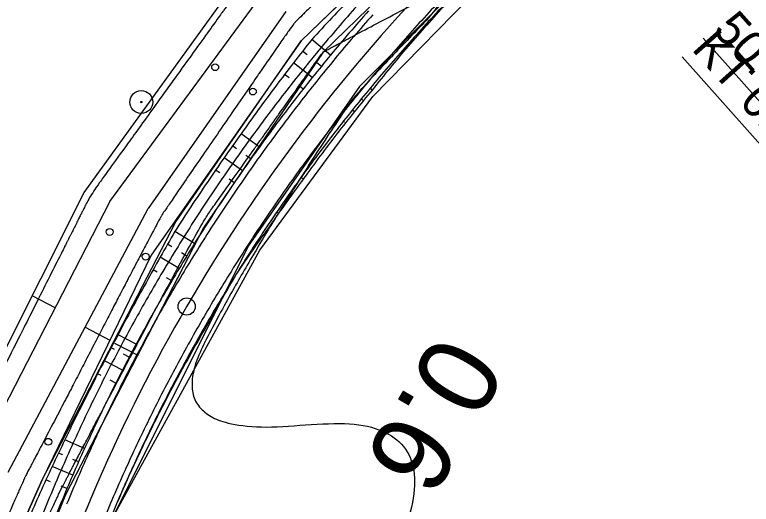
# Model space of a CAD drawing. Extents: x -495905 to -478420, y -1113297 to -1107716.
# Drawn here: x -480197.6 to -480133.3, y -1112553.6 to -1112510.9 of the extents above; entities that cross this region are included whole.
import ezdxf

# ---------------------------------------------------------------- set-up
doc = ezdxf.new("R2010")
doc.units = 0
for name, color, linetype in [('2D_VRSTEVNICE', 7, 'Continuous'), ('C14_HATCH_SLOPE_L', 7, 'Continuous'), ('C14_HATCH_SLOPE_R', 7, 'Continuous'), ('C14_HECTOMETRY', 7, 'Continuous'), ('C14_HLBODY', 7, 'Continuous'), ('C14_HRANA_TELESO', 7, 'Continuous'), ('C14_KORUNA', 7, 'Continuous'), ('C14_OSA', 7, 'Continuous'), ('C14_PRIKOP', 7, 'Continuous'), ('C14_STANICENI', 7, 'Continuous'), ('C14_VOZOVKA', 7, 'Continuous'), ('C14_ZPEVKRAJ', 7, 'Continuous'), ('VODNÍ PLOCHY', 7, 'Continuous'), ('zamereni', 7, 'Continuous')]:
    doc.layers.add(name, color=color, linetype=linetype)

msp = doc.modelspace()

# ---------------------------------------------------------------- linework, layer by layer
at = {"layer": '2D_VRSTEVNICE'}
for points in [[(-480149.139, -1112478.485), (-480149.246, -1112479.816), (-480153.764, -1112484.364), (-480160.775, -1112491.558), (-480166.394, -1112496.936), (-480176.922, -1112507.12), (-480178.231, -1112508.931), (-480188.971, -1112523.836), (-480190.975, -1112526.609), (-480191.658, -1112527.948), (-480199.43, -1112543.404), (-480201.053, -1112546.582), (-480201.715, -1112547.879), (-480202.097, -1112548.723), (-480202.816, -1112550.313), (-480211.076, -1112567.651), (-480212.756, -1112571.354), (-480218.7, -1112583.762), (-480219.272, -1112585.021), (-480222.414, -1112591.556)], [(-480156.02, -1112494.792), (-480156.194, -1112494.961), (-480166.336, -1112504.807), (-480173.105, -1112511.528), (-480173.35, -1112511.772), (-480179.635, -1112520.868), (-480184.788, -1112528.372), (-480184.884, -1112528.553), (-480188.032, -1112534.52), (-480193.807, -1112545.682), (-480196.682, -1112551.132), (-480196.776, -1112551.348), (-480198.62, -1112555.534), (-480202.591, -1112564.646), (-480205.603, -1112571.483), (-480211.821, -1112585.761), (-480215.041, -1112593.07), (-480215.61, -1112594.378), (-480215.801, -1112595.437), (-480214.349, -1112595.892), (-480213.745, -1112596.082), (-480213.517, -1112595.593)], [(-480213.517, -1112595.593), (-480210.461, -1112594.011), (-480209.213, -1112591.478), (-480195.8, -1112557.073), (-480193.703, -1112552.555), (-480193.657, -1112552.455), (-480190.939, -1112547.22), (-480181.507, -1112529.392), (-480179.902, -1112527.102), (-480170.71, -1112514.16), (-480170.71, -1112514.16), (-480170.71, -1112514.16), (-480157.618, -1112507.216), (-480167.394, -1112517.27), (-480168.497, -1112518.753)], [(-480168.497, -1112518.753), (-480176.836, -1112531.21), (-480185.364, -1112548.029), (-480158.984, -1112545.293), (-480169.413, -1112569.657), (-480166.47, -1112580.305), (-480164.912, -1112583.324)]]:
    msp.add_open_spline(points, degree=2, dxfattribs=at)
at = {"layer": 'C14_HATCH_SLOPE_L'}
for p, q in [((-480170.049, -1112514.423), (-480171.684, -1112513.067)), ((-480172.08, -1112514.404), (-480172.485, -1112514.074)), ((-480171.653, -1112516.39), (-480173.277, -1112515.088)), ((-480170.855, -1112515.403), (-480171.266, -1112515.068)), ((-480173.669, -1112516.416), (-480174.06, -1112516.108)), ((-480172.443, -1112517.383), (-480172.86, -1112517.054)), ((-480176.265, -1112522.445), (-480177.855, -1112521.295)), ((-480178.244, -1112522.596), (-480178.606, -1112522.339)), ((-480177.004, -1112523.477), (-480177.443, -1112523.165)), ((-480177.734, -1112524.514), (-480179.347, -1112523.389)), ((-480179.714, -1112524.696), (-480180.079, -1112524.445)), ((-480178.456, -1112525.557), (-480178.902, -1112525.252)), ((-480181.932, -1112530.863), (-480183.632, -1112529.799)), ((-480183.903, -1112531.142), (-480184.277, -1112530.912)), ((-480182.601, -1112531.942), (-480183.065, -1112531.656)), ((-480183.261, -1112533.025), (-480184.913, -1112532.029)), ((-480185.194, -1112533.356), (-480185.539, -1112533.152)), ((-480183.911, -1112534.115), (-480184.38, -1112533.837)), ((-480187.026, -1112539.64), (-480188.591, -1112538.8)), ((-480188.894, -1112540.092), (-480189.195, -1112539.933)), ((-480187.622, -1112540.761), (-480188.107, -1112540.506)), ((-480188.208, -1112541.886), (-480189.789, -1112541.071)), ((-480190.069, -1112542.367), (-480190.374, -1112542.213)), ((-480188.784, -1112543.016), (-480189.274, -1112542.768)), ((-480191.524, -1112548.737), (-480193.231, -1112547.963)), ((-480193.422, -1112549.284), (-480193.791, -1112549.12)), ((-480192.553, -1112551.056), (-480194.342, -1112550.281)), ((-480192.044, -1112549.895), (-480192.548, -1112549.671)), ((-480194.477, -1112551.619), (-480194.883, -1112551.447)), ((-480193.053, -1112552.223), (-480193.562, -1112552.007))]:
    msp.add_line(p, q, dxfattribs=at)
at = {"layer": 'C14_HATCH_SLOPE_R'}
for p, q in [((-480161.729, -1112511.731), (-480161.655, -1112511.799)), ((-480162.558, -1112512.642), (-480162.515, -1112512.68)), ((-480162.472, -1112512.719), (-480162.472, -1112512.719)), ((-480166.586, -1112517.297), (-480166.403, -1112517.448)), ((-480167.368, -1112518.247), (-480167.278, -1112518.321)), ((-480167.187, -1112518.395), (-480167.187, -1112518.395)), ((-480168.142, -1112519.205), (-480167.963, -1112519.348)), ((-480168.909, -1112520.169), (-480168.82, -1112520.238)), ((-480168.731, -1112520.308), (-480168.731, -1112520.308)), ((-480172.618, -1112525.081), (-480172.426, -1112525.22)), ((-480173.335, -1112526.082), (-480173.244, -1112526.146)), ((-480173.153, -1112526.211), (-480173.153, -1112526.211)), ((-480174.044, -1112527.089), (-480173.872, -1112527.209)), ((-480174.744, -1112528.102), (-480174.663, -1112528.158)), ((-480174.582, -1112528.213), (-480174.582, -1112528.213)), ((-480178.118, -1112533.251), (-480178.117, -1112533.251)), ((-480178.767, -1112534.297), (-480178.754, -1112534.304)), ((-480178.742, -1112534.312), (-480178.742, -1112534.312)), ((-480179.407, -1112535.349), (-480179.358, -1112535.378)), ((-480180.038, -1112536.406), (-480180.002, -1112536.428)), ((-480179.965, -1112536.449), (-480179.965, -1112536.449)), ((-480183.061, -1112541.768), (-480182.992, -1112541.805)), ((-480183.639, -1112542.855), (-480183.608, -1112542.872)), ((-480183.577, -1112542.888), (-480183.577, -1112542.888)), ((-480184.208, -1112543.948), (-480184.153, -1112543.976)), ((-480184.767, -1112545.044), (-480184.743, -1112545.056)), ((-480184.72, -1112545.068), (-480184.72, -1112545.068)), ((-480187.426, -1112550.596), (-480187.417, -1112550.6)), ((-480187.93, -1112551.719), (-480187.926, -1112551.722)), ((-480187.921, -1112551.724), (-480187.921, -1112551.724)), ((-480188.425, -1112552.847), (-480188.416, -1112552.851))]:
    msp.add_line(p, q, dxfattribs=at)
at = {"layer": 'C14_HECTOMETRY'}
msp.add_circle((-480182.607, -1112536.339), 0.75, dxfattribs=at)
at = {"layer": 'C14_HLBODY'}
msp.add_line((-480139.367, -1112514.583), (-480119.607, -1112536.756), dxfattribs=at)
at = {"layer": 'C14_HRANA_TELESO'}
for centre, radius, start, end in [((-480057.652, -1112616.948), 154.255, 135.75538, 137.66729), ((-480051.656, -1112610.291), 147.65, 137.20406, 139.11406), ((-480051.27, -1112609.599), 154.331, 141.28188, 143.19201), ((-480050.819, -1112609.186), 147.566, 139.65113, 141.56144), ((-480051.537, -1112609.82), 154.25, 143.06701, 144.97708), ((-480053.154, -1112611.983), 147.52, 140.14636, 142.05622), ((-480053.006, -1112611.824), 154.216, 144.05414, 145.964), ((-480052.619, -1112611.292), 147.521, 142.39574, 144.30561), ((-480053.795, -1112612.94), 147.54, 143.51934, 145.42931), ((-480053.449, -1112612.513), 154.238, 145.65961, 147.56951), ((-480055.924, -1112616.148), 147.658, 143.93555, 145.84671), ((-480050.572, -1112607.686), 154.179, 149.65754, 151.56824), ((-480051.193, -1112608.774), 147.693, 149.24633, 151.15667), ((-480051.763, -1112609.609), 154.064, 150.72827, 152.63834), ((-480053.372, -1112612.519), 147.655, 149.47557, 151.38548), ((-480052.967, -1112611.814), 154.029, 151.7042, 153.61406), ((-480053.341, -1112612.533), 147.689, 151.38654, 153.29644), ((-480054.062, -1112614.085), 154.078, 152.67639, 154.58655), ((-480053.311, -1112612.549), 147.722, 153.29613, 155.20603), ((-480054.738, -1112615.766), 154.199, 153.91455, 155.82524), ((-480052.901, -1112611.696), 147.74, 155.57286, 157.48271), ((-479771.693, -1112738.806), 462.824, 156.27879, 156.90362)]:
    msp.add_arc(centre, radius, start, end, dxfattribs=at)
at = {"layer": 'C14_KORUNA'}
for centre, radius, start, end in [((-480052.874, -1112611.634), 147.75, 136.50047, 138.41033), ((-480052.874, -1112611.634), 152.25, 138.41033, 140.32019), ((-480052.874, -1112611.634), 147.75, 138.41033, 140.32019), ((-480052.874, -1112611.634), 152.25, 140.32019, 142.23005), ((-480052.874, -1112611.634), 147.75, 140.32019, 142.23005), ((-480052.874, -1112611.634), 152.25, 142.23005, 144.13991), ((-480052.874, -1112611.634), 147.75, 142.23005, 144.13991), ((-480052.874, -1112611.634), 152.25, 144.13991, 146.04977), ((-480052.874, -1112611.634), 147.75, 144.13991, 146.04976), ((-480052.874, -1112611.634), 152.25, 146.04977, 147.95963), ((-480052.874, -1112611.634), 147.75, 146.04977, 147.95963), ((-480052.874, -1112611.634), 152.25, 147.95963, 149.86949), ((-480052.874, -1112611.634), 147.75, 147.95962, 149.86948), ((-480052.874, -1112611.634), 152.25, 149.86949, 151.77934), ((-480052.874, -1112611.634), 147.75, 149.86948, 151.77934), ((-480052.874, -1112611.634), 152.25, 151.77934, 153.6892), ((-480052.874, -1112611.634), 147.75, 151.77934, 153.6892), ((-480052.874, -1112611.634), 152.25, 153.6892, 155.59906), ((-480052.874, -1112611.634), 147.75, 153.6892, 155.59906), ((-480052.874, -1112611.634), 152.25, 155.59906, 157.50892), ((-480052.874, -1112611.634), 147.75, 155.59906, 157.50892), ((-479770.938, -1112726.671), 456.75, 157.70521, 158.33543)]:
    msp.add_arc(centre, radius, start, end, dxfattribs=at)
at = {"layer": 'C14_OSA'}
msp.add_arc((-480052.874, -1112611.634), 150, 131.70774, 158.11863, dxfattribs=at)
at = {"layer": 'C14_PRIKOP'}
for centre, radius, start, end in [((-480053.06, -1112611.85), 153.302, 138.30393, 140.21379), ((-480053.053, -1112611.857), 153.311, 140.21362, 142.12348), ((-480053.044, -1112611.862), 153.321, 142.12383, 144.03369), ((-480053.022, -1112611.846), 153.33, 144.04361, 145.95347), ((-480052.945, -1112611.744), 153.336, 146.00085, 147.91071), ((-480052.928, -1112611.723), 153.34, 147.9208, 149.83066), ((-480052.925, -1112611.726), 153.344, 149.83049, 151.74035), ((-480052.922, -1112611.727), 153.347, 151.74052, 153.65038), ((-480052.918, -1112611.728), 153.35, 153.65038, 155.56024), ((-480052.915, -1112611.73), 153.354, 155.56024, 157.4701), ((-479769.008, -1112727.793), 460.067, 157.66668, 158.29382)]:
    msp.add_arc(centre, radius, start, end, dxfattribs=at)
at = {"layer": 'C14_STANICENI'}
msp.add_line((-480137.536, -1112512.951), (-480128.554, -1112523.03), dxfattribs=at)
at = {"layer": 'C14_VOZOVKA'}
for radius, start, end in [(148.25, 136.50047, 138.41033), (151.75, 138.41033, 140.32019), (148.25, 138.41033, 140.32019), (151.75, 140.32019, 142.23005), (148.25, 140.32019, 142.23005), (151.75, 142.23005, 144.13991), (148.25, 142.23005, 144.13991), (151.75, 144.13991, 146.04977), (148.25, 144.13991, 146.04976), (151.75, 146.04977, 147.95963), (148.25, 146.04977, 147.95963), (151.75, 147.95962, 149.86948), (148.25, 147.95962, 149.86948), (151.75, 149.86949, 151.77934), (148.25, 149.86948, 151.77934), (151.75, 151.77934, 153.6892), (148.25, 151.77934, 153.6892), (151.75, 153.6892, 155.59906), (148.25, 153.6892, 155.59906), (151.75, 155.59906, 157.50892), (148.25, 155.59906, 157.50892)]:
    msp.add_arc((-480052.874, -1112611.634), radius, start, end, dxfattribs=at)
at = {"layer": 'C14_ZPEVKRAJ'}
for radius, start, end in [(148.25, 136.50047, 138.41033), (151.75, 138.41033, 140.32019), (148.25, 138.41033, 140.32019), (151.75, 140.32019, 142.23005), (148.25, 140.32019, 142.23005), (151.75, 142.23005, 144.13991), (148.25, 142.23005, 144.13991), (151.75, 144.13991, 146.04977), (148.25, 144.13991, 146.04976), (151.75, 146.04977, 147.95963), (148.25, 146.04977, 147.95963), (151.75, 147.95962, 149.86948), (148.25, 147.95962, 149.86948), (151.75, 149.86949, 151.77934), (148.25, 149.86948, 151.77934), (151.75, 151.77934, 153.6892), (148.25, 151.77934, 153.6892), (151.75, 153.6892, 155.59906), (148.25, 153.6892, 155.59906), (151.75, 155.59906, 157.50892), (148.25, 155.59906, 157.50892)]:
    msp.add_arc((-480052.874, -1112611.634), radius, start, end, dxfattribs=at)
at = {"layer": 'VODNÍ PLOCHY'}
msp.add_lwpolyline([(-480023.72, -1112234.82), (-480060.045, -1112321.71), (-480077.82, -1112361.86), (-480081.095, -1112369.41), (-480119.94, -1112455.96), (-480127.03, -1112470.47), (-480143.35, -1112485.25), (-480154.98, -1112496.14), (-480172.63, -1112513.19), (-480185.71, -1112531.87), (-480195.21, -1112551.46), (-480218.07, -1112602.75), (-480229.52, -1112628.13), (-480239.29, -1112644.01), (-480290.47, -1112694.55), (-480316.71, -1112714.42), (-480386.12, -1112764.09), (-480452.3, -1112810.94)], dxfattribs=at)
at = {"layer": 'zamereni'}
for p, q in [((-480172.63, -1112513.19), (-480154.98, -1112496.14)), ((-480153.55, -1112497.58), (-480170.71, -1112514.16)), ((-480151.01, -1112500.58), (-480167.53, -1112517.17)), ((-480166.35, -1112518.04), (-480150.14, -1112501.45)), ((-480191.56, -1112526.4), (-480177.32, -1112506.71)), ((-480189.32, -1112527.2), (-480175.58, -1112508.5)), ((-480173.94, -1112510.61), (-480185.97, -1112527.81)), ((-480183.55, -1112528.96), (-480172.63, -1112513.19)), ((-480170.71, -1112514.16), (-480181.14, -1112529.47)), ((-480167.53, -1112517.17), (-480177.24, -1112531.07)), ((-480176.23, -1112531.42), (-480166.35, -1112518.04)), ((-480202.12, -1112547.4), (-480191.56, -1112526.4)), ((-480189.32, -1112527.2), (-480200.64, -1112549.15)), ((-480198.17, -1112550.8), (-480185.97, -1112527.81)), ((-480195.21, -1112551.46), (-480183.55, -1112528.96)), ((-480181.14, -1112529.47), (-480193.18, -1112552.76)), ((-480177.24, -1112531.07), (-480189.17, -1112554.95)), ((-480189.17, -1112554.95), (-480176.23, -1112531.42)), ((-480194.089, -1112536.446), (-480196.04, -1112535.44)), ((-480191.453, -1112538.143), (-480189.31, -1112539.28)), ((-480186.886, -1112540.586), (-480188.87, -1112539.56)), ((-480214.92, -1112595.41), (-480195.21, -1112551.46)), ((-480193.18, -1112552.76), (-480209.93, -1112594.12))]:
    msp.add_line(p, q, dxfattribs=at)
for centre, radius in [((-480180.12, -1112515.48), 0.3), ((-480186.57, -1112518.52), 1), ((-480176.83, -1112517.6), 0.3), ((-480186.57, -1112518.52), 0.0655), ((-480189.33, -1112529.84), 0.3), ((-480186.19, -1112531.99), 0.3), ((-480194.68, -1112548.14), 0.3)]:
    msp.add_circle(centre, radius, dxfattribs=at)

# ---------------------------------------------------------------- texts
at = {"layer": 'C14_HECTOMETRY'}
msp.add_text('0.6', height=7, rotation=239.82386, dxfattribs=at).set_placement((-480160.681, -1112538.42))
at = {"layer": 'C14_HLBODY'}
msp.add_text('KT 0.647547', height=2.999, rotation=311.70774, dxfattribs=at).set_placement((-480138.621, -1112513.917))
at = {"layer": 'C14_STANICENI'}
msp.add_text('50.00', height=2.999, rotation=311.70774, dxfattribs=at).set_placement((-480136.79, -1112512.285))

doc.saveas('drawing.dxf')
